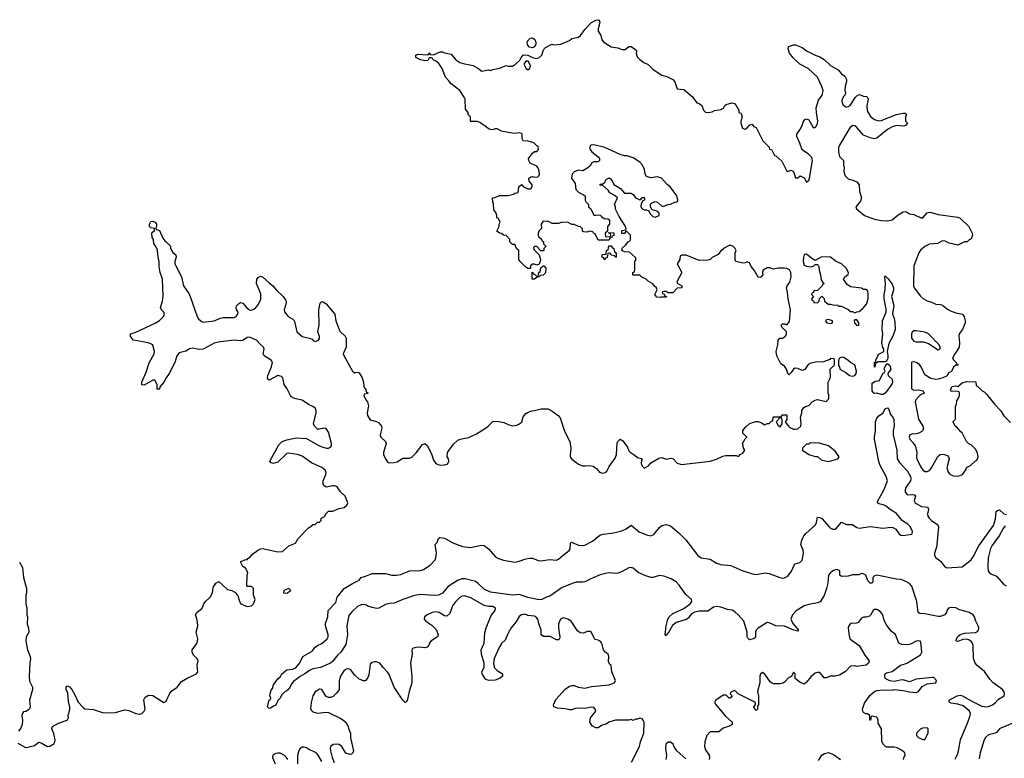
# Model space of a CAD drawing. Header units: inches. Extents: x 2293880 to 2522759, y 823965 to 1006879.
# Tile 312 of 325: x 2458016 to 2466993, y 900741 to 907475. Entities that reach past the tile are written whole.
import ezdxf

# ---------------------------------------------------------------- set-up
doc = ezdxf.new("R2010")
doc.units = ezdxf.units.IN
doc.header["$MEASUREMENT"] = 0
doc.layers.add('C4950', color=7, linetype='Continuous')
doc.layers.add('C4960', color=7, linetype='Continuous')

msp = doc.modelspace()

# ---------------------------------------------------------------- linework, layer by layer
at = {"layer": 'C4950', "color": 5, "elevation": 60}
for points in [[(2460000, 904549.5), (2459970, 904553), (2459825.5, 904534.5), (2459790, 904524.5), (2459690, 904472.3), (2459650, 904469.5), (2459590, 904480.7), (2459564.9, 904475.1), (2459530, 904453.2), (2459470, 904439), (2459448.1, 904411.9), (2459430.5, 904349.5), (2459378.8, 904250), (2459350.7, 904209.3), (2459330.6, 904169.4), (2459292, 904128), (2459290, 904108), (2459270, 904106), (2459268, 904150), (2459247.3, 904187.3), (2459230, 904188), (2459150, 904142), (2459130, 904146), (2459129, 904170), (2459170, 904262), (2459194.8, 904345.2), (2459241.2, 904430), (2459244, 904450), (2459229, 904509), (2459218, 904518), (2459186, 904530), (2459054.6, 904554.6), (2459038, 904570), (2459026, 904590), (2459026, 904610), (2459070, 904622), (2459258, 904710), (2459290, 904731.3), (2459328, 904770), (2459335.3, 904790), (2459328.7, 904810), (2459308, 904830), (2459299, 904850), (2459317.2, 904910), (2459324.7, 904955.3), (2459319, 905110), (2459296, 905170), (2459286.3, 905226.3), (2459286, 905270), (2459277.2, 905310), (2459272.7, 905372.7), (2459254, 905414), (2459238, 905430), (2459235.3, 905470), (2459224, 905490), (2459222, 905530), (2459230, 905542), (2459246, 905550), (2459246, 905570), (2459210, 905578), (2459198, 905590), (2459198, 905610), (2459210, 905634), (2459230, 905638), (2459251.3, 905630), (2459262, 905610), (2459262, 905590), (2459254, 905570), (2459262, 905562), (2459290, 905552), (2459322, 905482), (2459338, 905458), (2459352, 905450), (2459392, 905410), (2459392, 905390), (2459411.2, 905351.1), (2459438, 905330), (2459441, 905310), (2459431, 905270), (2459431.3, 905250), (2459438, 905230), (2459491.3, 905130), (2459510.8, 905050), (2459558, 904978), (2459570.5, 904950.5), (2459633, 904770), (2459647.5, 904747.5), (2459670, 904726), (2459690, 904718.4), (2459790, 904728.8), (2459845.6, 904754.4), (2459870, 904759.5), (2459970, 904759.3), (2459989.2, 904770), (2460000, 904783.5)], [(2460000, 904823.5), (2459993.6, 904833.6), (2459989.3, 904849.3), (2459993.6, 904866.4), (2460000, 904873.6)], [(2458014.9, 902530), (2458042, 902482), (2458050.6, 902390.6), (2458078, 902290), (2458078, 902250), (2458071.3, 902230), (2458071, 902150), (2458081, 902110), (2458081, 902050), (2458086, 902030), (2458083.5, 901963.5), (2458096, 901930), (2458098, 901890), (2458076, 901850), (2458071, 901810), (2458087.7, 901730), (2458112.7, 901670), (2458114.9, 901650), (2458107.3, 901607.3), (2458100.7, 901490), (2458105.2, 901445.2), (2458131, 901390), (2458131, 901370), (2458104.9, 901270), (2458110.6, 901210), (2458106.4, 901193.6), (2458097.3, 901182.7), (2458070.6, 901169.4), (2458050, 901165.2), (2458040.5, 901150), (2458036.4, 901130), (2458041.1, 901090), (2458037, 901050), (2458024.6, 901015.4), (2458003.8, 900990)], [(2457999, 900879), (2458070, 900840.5), (2458090, 900841.3), (2458150, 900857.6), (2458190, 900887.7), (2458210, 900883.8), (2458270, 900848.8), (2458290, 900850.4), (2458326.5, 900873.5), (2458335.6, 900890), (2458338.7, 900910), (2458327.3, 900967.3), (2458309.5, 901010), (2458316, 901030), (2458370, 901063), (2458448, 901090), (2458462, 901110), (2458458, 901130), (2458473.3, 901186.7), (2458473.1, 901206.9), (2458460.4, 901260.4), (2458453.7, 901333.7), (2458440.5, 901370), (2458438.4, 901390), (2458450, 901403), (2458470, 901392), (2458490, 901368), (2458519, 901319), (2458550, 901252.7), (2458590, 901206), (2458610, 901193.4), (2458690, 901185.5), (2458770, 901158.7), (2458850, 901155.3), (2458890, 901159.5), (2458970, 901183.8), (2459010, 901177.1), (2459076, 901150), (2459110, 901144.4), (2459130, 901148.9), (2459151.3, 901170), (2459158.7, 901190), (2459146.8, 901273.2), (2459160.7, 901299.3), (2459190, 901315.5), (2459230, 901313.4), (2459330, 901250.7), (2459350, 901260.7), (2459383.8, 901336.2), (2459403.9, 901356.1), (2459452, 901390), (2459490, 901442), (2459550, 901475.5), (2459629, 901510), (2459641.2, 901530), (2459634.5, 901590), (2459642.7, 901630), (2459634, 901650), (2459600.2, 901680.2), (2459588.7, 901710), (2459589.2, 901730), (2459631.5, 901788.5), (2459638, 901810), (2459639.5, 901830), (2459625.2, 901890), (2459639, 901950), (2459636.5, 901983.5), (2459632.1, 902012.1), (2459619, 902050), (2459629.5, 902070.5), (2459678, 902110), (2459694, 902150), (2459710, 902171.3), (2459753.2, 902210), (2459773.2, 902250), (2459781.2, 902298.8), (2459803.1, 902336.9), (2459830, 902352), (2459910, 902281), (2459951.2, 902271.1), (2459976.9, 902256.9), (2460000, 902231.4)]]:
    msp.add_lwpolyline(points, dxfattribs=at)
at = {"layer": 'C4960', "color": 5}
for points, elevation in [([(2460000, 904873.6), (2460010, 904884.7), (2460030, 904898), (2460050, 904892), (2460084.7, 904850), (2460110, 904831), (2460130, 904827.3), (2460150, 904834.8), (2460170, 904851), (2460190, 904876), (2460213.8, 904926.2), (2460215.1, 904975.1), (2460174, 905070), (2460179, 905110), (2460190, 905124.7), (2460210, 905136), (2460230.6, 905130.6), (2460290, 905074.8), (2460324.7, 905050), (2460356, 905010), (2460418, 904950), (2460439.8, 904919.8), (2460444.7, 904910), (2460444.7, 904890), (2460426, 904830), (2460431.2, 904811.1), (2460464.7, 904770), (2460505.5, 904745.5), (2460515.2, 904735.2), (2460522, 904722), (2460543, 904630), (2460590, 904585.5), (2460668.3, 904568.3), (2460682.8, 904562.8), (2460691.3, 904550), (2460710, 904540.7), (2460737.2, 904550), (2460750, 904566), (2460750, 904586), (2460735.1, 904630), (2460746.3, 904690), (2460744, 904830), (2460755.3, 904890), (2460770, 904904.7), (2460790, 904901), (2460810, 904884.7), (2460890, 904791.3), (2460898, 904730), (2460936, 904636), (2460982, 904590), (2460992, 904570), (2460992, 904490), (2460964.7, 904430), (2460970, 904414), (2461051.6, 904271.6), (2461070, 904254), (2461090, 904262), (2461110, 904254), (2461138, 904210), (2461151.3, 904170), (2461152.7, 904132.7), (2461158, 904118), (2461170, 904114), (2461178, 904078), (2461190, 904074), (2461190, 904066), (2461158, 904062), (2461154, 904050), (2461171.3, 904010), (2461186.8, 903990), (2461195.3, 903955.3), (2461184, 903890), (2461185.8, 903865.8), (2461210, 903826), (2461270, 903811), (2461290, 903801), (2461316, 903770), (2461318.8, 903750), (2461303, 903690), (2461308, 903670), (2461350.4, 903630.4), (2461357.1, 903610), (2461333.6, 903530), (2461334.4, 903510), (2461351.5, 903470), (2461370, 903443.1), (2461379.3, 903439.3), (2461390, 903435.3), (2461430, 903437), (2461456, 903444), (2461510, 903476.3), (2461570, 903476), (2461590, 903486.8), (2461630, 903527.3), (2461690, 903602), (2461710, 903612), (2461730, 903592), (2461770, 903518), (2461790, 903458), (2461811.3, 903430), (2461830, 903418.8), (2461854.4, 903414.4), (2461890, 903417.3), (2461910, 903424), (2461919, 903430), (2461929, 903450), (2461925.2, 903470), (2461913.2, 903490), (2461916, 903530), (2461970, 903604.7), (2462010, 903641), (2462030.9, 903650.9), (2462110, 903664.9), (2462180.2, 903699.8), (2462262, 903750), (2462288.7, 903770), (2462330, 903811.3), (2462370, 903814.8), (2462430, 903802.8), (2462470, 903784), (2462510, 903773.4), (2462550, 903777.3), (2462574, 903790), (2462594, 903810), (2462606.8, 903853.2), (2462630, 903884.7), (2462644.7, 903895.3), (2462686, 903910), (2462710, 903911), (2462770, 903926), (2462830, 903926), (2462842, 903922), (2462870, 903906.8), (2462925.5, 903865.5), (2462944.5, 903844.5), (2462984.5, 903724.5), (2463030.5, 903630), (2463040.7, 903570), (2463034.4, 903505.6), (2463036.3, 903490), (2463049, 903469), (2463110, 903423.8), (2463148.7, 903408.7), (2463173.6, 903406.4), (2463210, 903410.6), (2463244, 903404), (2463278.8, 903378.8), (2463302, 903350), (2463330, 903340.7), (2463354.2, 903345.8), (2463370, 903358), (2463390, 903402), (2463444, 903476), (2463457.2, 903510), (2463464.7, 903615.3), (2463469.1, 903630.9), (2463490, 903651.3), (2463515.2, 903635.2), (2463556.7, 903576.7), (2463570, 903544.7), (2463584.7, 903530), (2463625.4, 903505.4), (2463650, 903484.7), (2463692, 903470), (2463684.7, 903455.3), (2463682.8, 903430), (2463690, 903404.7), (2463710, 903387.3), (2463750, 903406.8), (2463768.8, 903431.1), (2463792.7, 903447.3), (2463843.6, 903476.4), (2463870, 903483), (2463910, 903467.3), (2463950, 903478.8), (2463970, 903474.8), (2464010, 903431), (2464050, 903418.8), (2464310, 903450.7), (2464370, 903467.3), (2464425.6, 903494.4), (2464450, 903501), (2464550, 903502), (2464570, 903494), (2464586, 903510), (2464610, 903522), (2464628.7, 903550), (2464614, 903570), (2464613.2, 903590), (2464605.2, 903610), (2464630, 903654), (2464646, 903670), (2464610, 903706), (2464608.7, 903730), (2464636.4, 903763.6), (2464668.4, 903791.6), (2464696.4, 903803.6), (2464730, 903812), (2464750, 903812), (2464781, 903801), (2464810, 903782), (2464830, 903792), (2464850, 903792), (2464870, 903814), (2464882, 903818), (2464886, 903850), (2464890, 903854), (2464950, 903854), (2464962, 903858), (2464970, 903872), (2465007.3, 903872.7), (2465011.3, 903870), (2465011.3, 903830), (2464994, 903810), (2465024.7, 903770), (2465038, 903758), (2465070, 903742.8), (2465090, 903741), (2465110, 903746), (2465139, 903770), (2465142, 903790), (2465135.3, 903850), (2465148.7, 903890), (2465148.8, 903911.1), (2465163.1, 903936.9), (2465174.6, 903945.4), (2465210, 903958), (2465242, 903990), (2465270, 904006), (2465290, 904011.3), (2465370, 903994), (2465390, 904014), (2465394.6, 904025.4), (2465393.6, 904053.6), (2465388, 904070), (2465388.7, 904170), (2465407.3, 904212.7), (2465406, 904290), (2465430, 904314), (2465442, 904318), (2465446, 904330), (2465446, 904370), (2465442, 904382), (2465410, 904386), (2465402, 904378), (2465343.6, 904356.4), (2465273.2, 904353.2), (2465230, 904344), (2465206, 904330), (2465174.8, 904285.2), (2465150, 904275.3), (2465110, 904294), (2465082.8, 904297.2), (2465070, 904288), (2465050, 904258), (2465030, 904238), (2465024, 904244), (2465008.7, 904290), (2464990, 904315.3), (2464956.4, 904336.4), (2464919, 904410), (2464914, 904450), (2464929.2, 904510), (2464930, 904554), (2464947.3, 904572.7), (2464970, 904572), (2464998, 904590), (2465008, 904610), (2465006, 904630), (2464967.3, 904667.3), (2464958, 904690), (2464970, 904702), (2464990, 904702), (2465010, 904694), (2465035.3, 904724.7), (2465044, 904830), (2465022.7, 904930), (2465018, 904990), (2465009, 905030), (2465013.2, 905050), (2465038, 905082), (2465050.9, 905129.1), (2465046.6, 905170), (2465033.8, 905193.8), (2465010, 905206.6), (2464990, 905211.1), (2464930, 905211.1), (2464890, 905200.9), (2464852.2, 905212.2), (2464830, 905212.4), (2464795.5, 905190), (2464787.7, 905170), (2464790.8, 905150), (2464776, 905130), (2464770, 905124), (2464750, 905128), (2464713.2, 905190), (2464684.7, 905224.7), (2464670, 905258), (2464650, 905268), (2464630, 905258), (2464610, 905255.3), (2464546, 905270), (2464538, 905290), (2464538, 905350), (2464548, 905370), (2464538, 905390), (2464518, 905410), (2464490, 905418), (2464434, 905390), (2464424.7, 905375.3), (2464410, 905368), (2464385.4, 905334.6), (2464330, 905308), (2464310.7, 905289.3), (2464290, 905284), (2464210, 905278), (2464092.7, 905327.3), (2464052.7, 905327.3), (2464038, 905322), (2464034, 905290), (2464012, 905250), (2464052, 905170), (2464011.3, 905090), (2464012, 905072), (2464054, 905050), (2464054, 905030), (2464010, 905028), (2463970, 904986), (2463930, 904986), (2463910, 904998), (2463890, 904998), (2463874, 904990), (2463878, 904978), (2463892.7, 904972.7), (2463898, 904958), (2463912.7, 904952.7), (2463910, 904946), (2463866, 904946), (2463858, 904942), (2463824.7, 904944.7), (2463808, 904970), (2463827.3, 905012.7), (2463822, 905030), (2463805.2, 905045.2), (2463790, 905068), (2463746, 905090), (2463728.4, 905108.4), (2463688.4, 905128.4), (2463670, 905146), (2463607.3, 905147.3), (2463606, 905170), (2463622, 905178), (2463626, 905190), (2463626, 905270), (2463638, 905290), (2463630, 905306), (2463576.4, 905356.4), (2463530, 905358), (2463506, 905370), (2463508.8, 905391.1), (2463540.4, 905419.6), (2463567.3, 905452.7), (2463582, 905458), (2463586, 905470), (2463586, 905510), (2463550, 905546), (2463538, 905542), (2463530, 905526), (2463510, 905526), (2463506, 905530), (2463506, 905550), (2463510, 905554), (2463542, 905558), (2463546, 905570), (2463536.4, 905596.4), (2463481.2, 905681.2), (2463448.8, 905748.9), (2463448, 905770), (2463438, 905790), (2463466, 905850), (2463446, 905870), (2463396.4, 905896.4), (2463380.4, 905920.4), (2463330, 905966), (2463310, 905966), (2463306, 905970), (2463310, 905974), (2463330, 905974), (2463350, 905994), (2463363.1, 906016.9), (2463390, 906034), (2463403.6, 906023.6), (2463419.8, 905999.8), (2463431.6, 905971.6), (2463495.3, 905935.3), (2463530, 905894), (2463590, 905892), (2463610, 905882), (2463631.6, 905851.6), (2463670, 905834), (2463682, 905838), (2463690, 905854), (2463710, 905854), (2463714, 905850), (2463714, 905830), (2463698, 905822), (2463683.6, 905796.4), (2463678, 905770), (2463682, 905762), (2463690, 905752), (2463710, 905742), (2463730, 905742), (2463752.7, 905732.7), (2463765.4, 905705.4), (2463790, 905682), (2463810, 905674), (2463846, 905690), (2463846, 905710), (2463826, 905730), (2463782, 905742), (2463768, 905768), (2463768, 905790), (2463776.4, 905803.6), (2463810, 905818), (2463830.9, 905810.9), (2463870, 905774), (2463890, 905774), (2463928.8, 905791.1), (2463950, 905792), (2463990, 905812), (2464010, 905814), (2464018, 905830), (2464008.7, 905870), (2463950, 905949), (2463916.6, 905976.6), (2463868.7, 906030), (2463830, 906040.9), (2463770, 906034.5), (2463741.2, 906041.2), (2463729.4, 906049.4), (2463718, 906070), (2463712.3, 906110), (2463696, 906150), (2463670, 906177.2), (2463610, 906214), (2463554.6, 906234.6), (2463530, 906234), (2463490, 906245.2), (2463350, 906309), (2463250, 906335.3), (2463224.7, 906330), (2463211.3, 906310), (2463216, 906290), (2463231.3, 906270), (2463290, 906224.7), (2463301, 906210), (2463302, 906190), (2463290, 906178), (2463250, 906178), (2463234, 906170), (2463216.9, 906143.1), (2463196.9, 906123.1), (2463150, 906098), (2463110, 906102), (2463071.2, 906088.9), (2463052, 906070), (2463046, 906030), (2463082, 905982), (2463086.4, 905926.4), (2463110, 905902), (2463171.3, 905870), (2463172, 905830), (2463182, 905810), (2463202, 905790), (2463202, 905770), (2463222, 905750), (2463250, 905694), (2463270, 905692), (2463296.9, 905696.9), (2463310, 905692), (2463319.6, 905679.6), (2463343.6, 905663.6), (2463379.6, 905659.6), (2463394, 905650), (2463394, 905610), (2463374, 905590), (2463374, 905546), (2463354, 905530), (2463358, 905498), (2463370, 905494), (2463402, 905498), (2463406, 905510), (2463402, 905522), (2463387.3, 905527.3), (2463386, 905534), (2463432.7, 905532.7), (2463432.7, 905507.3), (2463418, 905502), (2463412.7, 905487.3), (2463398, 905482), (2463390, 905466), (2463290, 905466), (2463262, 905522), (2463247.3, 905527.3), (2463242, 905542), (2463210, 905546), (2463190, 905538), (2463160.4, 905540.4), (2463148.4, 905548.4), (2463147.3, 905567.3), (2463130, 905586), (2463110, 905588), (2463070, 905608), (2463050, 905608), (2463010, 905628), (2462952.7, 905627.3), (2462930, 905618), (2462870, 905618), (2462836.4, 905636.4), (2462790, 905638), (2462784.7, 905635.3), (2462772, 905610), (2462774, 905570), (2462750, 905546), (2462742, 905530), (2462742, 905510), (2462750, 905494), (2462772.7, 905472.7), (2462778, 905458), (2462792, 905452), (2462792.7, 905432.7), (2462811.6, 905411.6), (2462811.6, 905408.4), (2462794, 905390), (2462794, 905370), (2462790, 905368), (2462768, 905368), (2462730, 905406), (2462710, 905406), (2462702, 905398), (2462703.6, 905383.6), (2462710, 905374), (2462751.6, 905331.6), (2462764.7, 905290), (2462759.6, 905260.4), (2462752.7, 905247.3), (2462730, 905238), (2462710, 905246), (2462690, 905246), (2462674, 905230), (2462672.7, 905207.3), (2462650, 905206), (2462630, 905218), (2462578, 905270), (2462566, 905290), (2462566, 905370), (2462546, 905390), (2462530, 905426), (2462510, 905426), (2462486, 905450), (2462486, 905470), (2462450, 905506), (2462426, 905510), (2462410, 905526), (2462390, 905528), (2462367.3, 905547.3), (2462388, 905590), (2462388.4, 905611.6), (2462398, 905630), (2462382, 905662), (2462367.3, 905667.3), (2462366, 905690), (2462356.4, 905716.4), (2462340.4, 905740.4), (2462334.6, 905794.6), (2462328.4, 905811.6), (2462328, 905852), (2462350, 905854), (2462390, 905872), (2462470, 905871), (2462517.2, 905882.8), (2462530, 905892), (2462562, 905898), (2462568, 905950), (2462590, 905972), (2462610, 905952), (2462650, 905932), (2462670, 905932), (2462680.4, 905939.6), (2462688, 905950), (2462688, 905970), (2462662, 906002), (2462658, 906030), (2462676.4, 906043.6), (2462690, 906044.7), (2462710, 906038), (2462739, 906041), (2462748, 906050), (2462755.3, 906070), (2462748, 906110), (2462738, 906130), (2462730, 906138), (2462670, 906166), (2462658, 906190), (2462655.3, 906210), (2462690, 906258), (2462710, 906274), (2462730, 906274), (2462746, 906290), (2462742, 906322), (2462730, 906326), (2462706, 906350), (2462694.6, 906354.6), (2462650, 906368.7), (2462606, 906370), (2462598, 906390), (2462598, 906430), (2462590, 906438), (2462570, 906442), (2462530, 906437.2), (2462470, 906445.2), (2462410, 906459), (2462370, 906479), (2462350, 906479), (2462330, 906469.3), (2462310, 906472.7), (2462290, 906479), (2462270, 906499), (2462210, 906538), (2462190, 906546), (2462130, 906546), (2462126, 906550), (2462126, 906590), (2462106, 906610), (2462106, 906630), (2462080.4, 906660.4), (2462078, 906750), (2462068.7, 906770), (2462029.1, 906829.1), (2461949.3, 906889.3), (2461930, 906918), (2461898, 906950), (2461868.7, 907030), (2461836.5, 907076.5), (2461810, 907098), (2461786, 907110), (2461782, 907122), (2461770, 907126), (2461750, 907126), (2461736, 907104), (2461710, 907099), (2461670, 907109), (2461628.7, 907130), (2461628.4, 907151.6), (2461650, 907162), (2461730, 907154), (2461742, 907158), (2461750, 907174), (2461758, 907158), (2461790, 907154), (2461850, 907182), (2461870, 907182), (2461890, 907172), (2461950, 907162), (2461992, 907110), (2462030, 907084.7), (2462070, 907071), (2462090, 907070.8), (2462150, 907056), (2462193.7, 907033.7), (2462230, 907004.7), (2462290, 907018), (2462310, 907012), (2462330, 907022), (2462390, 907032), (2462450, 907058), (2462470, 907052), (2462510, 907052), (2462538, 907070), (2462574.6, 907105.4), (2462589.1, 907130.9), (2462610, 907154), (2462650, 907152), (2462691.2, 907131.1), (2462722, 907122), (2462750, 907126), (2462775.3, 907150), (2462788, 907190), (2462798, 907210), (2462810, 907222), (2462869.1, 907250.9), (2462886.8, 907246.8), (2462950, 907250.8), (2463030, 907286), (2463050, 907304.7), (2463110, 907316), (2463130, 907331), (2463170, 907385.5), (2463229.7, 907450.3), (2463270, 907470.7), (2463290, 907474.8), (2463298, 907470), (2463304, 907450), (2463290.8, 907390), (2463291, 907370), (2463316, 907330), (2463324.7, 907290), (2463342, 907270), (2463410, 907226), (2463470, 907217.3), (2463510, 907202.8), (2463536.5, 907203.5), (2463570, 907231.3), (2463590, 907231), (2463622, 907210), (2463642, 907190), (2463638, 907170), (2463641, 907150), (2463651, 907130), (2463670, 907111), (2463705.2, 907085.2), (2463747.1, 907067.1), (2463790, 907024.7), (2463845.5, 906985.5), (2463872, 906970), (2463916.8, 906956.8), (2463970, 906931), (2463988, 906908), (2464010, 906844.7), (2464070, 906838), (2464090, 906824.7), (2464150.4, 906770.4), (2464190, 906718), (2464210.9, 906710.9), (2464234, 906694), (2464251, 906650), (2464270, 906631), (2464292.5, 906627.5), (2464330, 906636), (2464352.5, 906647.5), (2464410, 906654.8), (2464432.9, 906667.1), (2464446.3, 906693.7), (2464457.2, 906702.8), (2464510, 906716), (2464532, 906710), (2464550, 906692), (2464574, 906650), (2464574, 906630), (2464590, 906622), (2464598, 906610), (2464604.7, 906590), (2464591.3, 906550), (2464591.3, 906530), (2464606.8, 906486.8), (2464630, 906478), (2464648, 906490), (2464670, 906514), (2464690, 906522), (2464710, 906502), (2464731.2, 906491.1), (2464791.2, 906371.1), (2464850, 906314), (2464854, 906294), (2464871.2, 906291.1), (2464898, 906238), (2464910, 906234), (2464963.6, 906183.6), (2465010, 906094), (2465030, 906094), (2465050, 906102), (2465070, 906092), (2465090, 906034), (2465110, 906032), (2465131.6, 906051.6), (2465170, 906032), (2465190, 905994), (2465210, 906012), (2465217.2, 906030), (2465245.2, 906190), (2465242.7, 906202.7), (2465238, 906218), (2465208, 906250), (2465149.4, 906289.4), (2465130, 906348), (2465102, 906410), (2465102, 906430), (2465129.2, 906470), (2465149.2, 906510), (2465158, 906542), (2465174, 906566), (2465190, 906571), (2465210, 906561), (2465250, 906491), (2465270, 906490.8), (2465278.7, 906501.3), (2465291.3, 906528.7), (2465293.3, 906550), (2465280.5, 906630), (2465279.5, 906670), (2465298, 906742), (2465332, 906788.1), (2465341.2, 906830), (2465330, 906865.2), (2465289.3, 906950), (2465204, 907030), (2465129.6, 907069.6), (2465067.5, 907127.5), (2465035.3, 907170), (2465022, 907210), (2465026, 907230), (2465070, 907244.7), (2465090, 907244.7), (2465150, 907222.8), (2465191, 907190), (2465270, 907150.4), (2465310, 907136.4), (2465350, 907112.7), (2465410, 907056.4), (2465478.4, 907018.4), (2465510, 906981), (2465538.8, 906958.8), (2465554.8, 906930), (2465554.8, 906910), (2465542.8, 906870), (2465538.8, 906830), (2465546, 906810), (2465541, 906790), (2465530, 906779), (2465515.5, 906750), (2465512.7, 906730), (2465522.4, 906702.4), (2465542.5, 906682.5), (2465550, 906678.8), (2465570, 906682), (2465584, 906690), (2465601.2, 906710), (2465633.6, 906766.4), (2465650, 906782), (2465670, 906792), (2465710, 906778), (2465736, 906776), (2465745.4, 906765.4), (2465751, 906750), (2465740.5, 906690), (2465743.4, 906643.4), (2465772.1, 906592.1), (2465810, 906564.4), (2465850, 906552.4), (2465870, 906554.9), (2466010.8, 906610.8), (2466070, 906622), (2466090, 906622), (2466096.9, 906616.9), (2466102, 906610), (2466094, 906590), (2466094, 906550), (2466112, 906530), (2466094, 906510), (2466076, 906504), (2466010, 906509.2), (2465970, 906498), (2465927.3, 906472.7), (2465830, 906394), (2465810.9, 906389.1), (2465770, 906397), (2465710, 906423.6), (2465650, 906492.8), (2465630, 906506.6), (2465610, 906509.6), (2465584.9, 906490), (2465490, 906332.3), (2465481.1, 906310), (2465480.3, 906270), (2465490, 906226.8), (2465526, 906190), (2465527.7, 906150), (2465534.8, 906130), (2465530.6, 906090), (2465542, 906050), (2465570, 906022.8), (2465613.2, 906013.2), (2465650, 905997.3), (2465670.7, 905970), (2465674, 905910), (2465690.7, 905850), (2465681.1, 905818.9), (2465641, 905770), (2465646.8, 905750), (2465718.8, 905690), (2465810, 905656.4), (2465870, 905644.9), (2465930, 905641.3), (2465969.6, 905650.4), (2466024.8, 905695.2), (2466070, 905722.8), (2466090, 905726), (2466102, 905722), (2466130, 905704.7), (2466170, 905698.8), (2466231.9, 905668.1), (2466251.2, 905668.8), (2466290, 905713.4), (2466310, 905719.3), (2466330, 905716.4), (2466390, 905700.3), (2466570, 905676), (2466590, 905666.8), (2466670.4, 905590.4), (2466701, 905530), (2466704.7, 905510), (2466690, 905478), (2466671.6, 905468.4), (2466654, 905450), (2466630, 905449), (2466570, 905419), (2466490, 905439), (2466455.6, 905455.6), (2466430, 905457.6), (2466384.6, 905435.4), (2466310, 905429.6), (2466270, 905408.2), (2466230, 905375.1), (2466214.7, 905350), (2466169.3, 905230), (2466167, 905047), (2466171.7, 905030), (2466230, 904953), (2466257.3, 904930), (2466290, 904910.6), (2466330, 904900.7), (2466370, 904880.7), (2466410, 904878), (2466430, 904871.3), (2466475.9, 904835.9), (2466501.7, 904821.7), (2466550, 904802), (2466610.9, 904790.9), (2466626.4, 904766.4), (2466636, 904730), (2466636, 904710), (2466610.8, 904650), (2466582.8, 904610), (2466578.8, 904590), (2466584.9, 904530), (2466581, 904490), (2466542, 904430), (2466522, 904390), (2466530, 904374), (2466554, 904350), (2466558, 904338), (2466574, 904330), (2466570, 904326), (2466550, 904326), (2466531.6, 904308.4), (2466511.2, 904268.9), (2466486, 904254), (2466471.2, 904228.9), (2466434, 904210), (2466390, 904197.2), (2466370, 904194), (2466323.2, 904203.2), (2466270, 904238), (2466234.5, 904310), (2466219.5, 904330), (2466190, 904351.1), (2466165.1, 904354.9), (2466150, 904354), (2466147.2, 904350), (2466147.9, 904110), (2466170, 904097.3), (2466210, 904099.5), (2466254, 904090), (2466262, 904070), (2466230, 904054), (2466210, 904036.9), (2466185.3, 904010), (2466179.5, 903990), (2466210, 903832), (2466251.3, 903770), (2466256, 903750), (2466251.3, 903730), (2466240.7, 903719.3), (2466214.9, 903705.1), (2466190, 903698), (2466150, 903696.2), (2466131.3, 903690), (2466125.3, 903670), (2466130.8, 903650), (2466159.9, 903619.9), (2466182.8, 903582.8), (2466196.3, 903530), (2466192.4, 903490), (2466195.3, 903470), (2466230, 903401.3), (2466250, 903372.4), (2466270, 903357.1), (2466290, 903355.5), (2466310, 903364.9), (2466329.5, 903390), (2466387, 903493), (2466410, 903510.8), (2466430, 903514), (2466449.2, 903510.8), (2466478.5, 903498.5), (2466486, 903490), (2466490.9, 903470.9), (2466470.6, 903390), (2466480.7, 903350), (2466501, 903330), (2466530, 903316.3), (2466550, 903313.4), (2466583.2, 903316.8), (2466612.1, 903327.9), (2466642, 903370), (2466650, 903392), (2466686, 903410), (2466730, 903454), (2466742, 903458), (2466754.6, 903485.4), (2466750, 903526), (2466730, 903558), (2466690, 903598), (2466668.8, 903608.9), (2466648.8, 903628.9), (2466608.4, 903708.4), (2466596.4, 903716.4), (2466560.4, 903760.4), (2466546, 903770), (2466528.4, 903808.4), (2466528.4, 903811.6), (2466547.3, 903832.7), (2466548, 903950), (2466558, 903970), (2466560.4, 903999.6), (2466576.4, 904023.6), (2466586, 904050), (2466586, 904070), (2466582, 904082), (2466570, 904086), (2466507.3, 904087.3), (2466506, 904110), (2466518, 904130), (2466550, 904138), (2466570, 904132), (2466610, 904164.7), (2466650, 904176), (2466732.7, 904172.7), (2466738, 904138), (2466750, 904134), (2466791.6, 904091.6), (2466810, 904082), (2466830, 904062), (2466904.7, 903970), (2466962, 903910), (2466990, 903862), (2467050, 903802)], 60), ([(2460000, 904783.5), (2460005.2, 904790), (2460008.7, 904810), (2460000, 904823.5)], 60), ([(2460000, 902231.4), (2460005.4, 902225.4), (2460021, 902170), (2460031, 902150), (2460090, 902124.4), (2460130, 902131.3), (2460148.7, 902150), (2460162, 902190), (2460148.7, 902230), (2460148, 902290), (2460130, 902308), (2460090, 902306), (2460086, 902310), (2460088.8, 902408.9), (2460094.6, 902434.6), (2460074.6, 902474.6), (2460049.1, 902489.1), (2460030, 902532), (2460070, 902552), (2460090, 902554), (2460096.4, 902563.6), (2460120.2, 902579.8), (2460138, 902602), (2460183.2, 902636.8), (2460210, 902650.8), (2460230, 902654.8), (2460370, 902622.8), (2460412.3, 902627.7), (2460470, 902678), (2460530, 902702), (2460553.6, 902746.4), (2460650, 902842), (2460680.4, 902859.6), (2460690, 902872), (2460710, 902874), (2460730, 902894), (2460750, 902894), (2460766, 902910), (2460766, 902930), (2460794.6, 902945.4), (2460810, 902974), (2460830, 902994), (2460870, 902994), (2460930, 903018), (2460972.9, 903027.1), (2460998, 903050), (2461008, 903070), (2460984, 903130), (2460942, 903170), (2460910, 903215.3), (2460890, 903225.2), (2460870, 903226), (2460810, 903214), (2460789.4, 903229.4), (2460783.7, 903243.7), (2460782.7, 903270), (2460806, 903330), (2460809.4, 903350), (2460797, 903370), (2460770, 903391.3), (2460675.1, 903435.1), (2460590, 903496.2), (2460550, 903509.5), (2460470, 903522), (2460450, 903521.2), (2460370, 903441.2), (2460329.4, 903429.4), (2460310, 903435.3), (2460295.3, 903450), (2460379.5, 903600.5), (2460409.6, 903630.4), (2460450, 903644.9), (2460537, 903663), (2460630, 903657.1), (2460730, 903597.6), (2460770, 903581.1), (2460814, 903570), (2460831.1, 903568.9), (2460850, 903577.3), (2460858.4, 903590), (2460858, 903610), (2460830, 903714), (2460810, 903749.2), (2460790, 903752), (2460750, 903742.7), (2460730, 903742.7), (2460702.7, 903770), (2460696, 903790), (2460717.6, 903890), (2460719.6, 903910), (2460713.3, 903930), (2460690, 903949.6), (2460650, 903967.6), (2460590, 904006), (2460520.1, 904020.1), (2460495.3, 904035.3), (2460483.7, 904050), (2460456, 904110), (2460426, 904150), (2460416, 904210), (2460402.9, 904222.9), (2460370, 904232), (2460290, 904189.2), (2460279, 904199), (2460274, 904210), (2460278, 904230), (2460311.4, 904308.6), (2460319.6, 904350), (2460310, 904372), (2460246, 904410), (2460234.5, 904430), (2460243.7, 904470), (2460239.3, 904490), (2460210, 904513.2), (2460174.7, 904554.7), (2460110, 904580.5), (2460090, 904577.6), (2460050, 904551.6), (2460030, 904546), (2460000, 904549.5)], 60), ([(2466545.1, 900734.9), (2466565.2, 900774.8), (2466576.8, 900810), (2466592.7, 900910), (2466660.5, 901070), (2466682.6, 901130), (2466685, 901150), (2466674.6, 901170), (2466653.1, 901193.2), (2466618.1, 901218.1), (2466570, 901235.4), (2466510, 901243.9), (2466495.1, 901250), (2466489.4, 901270), (2466562.9, 901310), (2466590, 901316.2), (2466610.8, 901310.8), (2466690, 901263.8), (2466790, 901215.5), (2466830, 901210.1), (2466850, 901213.9), (2466884.5, 901230), (2466911.7, 901250), (2466939.3, 901280.7), (2466991.5, 901310), (2466995.3, 901330), (2466989.9, 901350), (2466975.9, 901370), (2466891.7, 901430), (2466862.4, 901462.4), (2466813.8, 901533.8), (2466746.4, 901586.4), (2466727.7, 901610), (2466711.7, 901651.7), (2466709.4, 901770), (2466702.2, 901790), (2466690, 901806.4), (2466670, 901822.4), (2466650, 901827.7), (2466615.3, 901824.7), (2466570, 901806.6), (2466554, 901810), (2466556.9, 901830), (2466566.2, 901850), (2466590, 901870.2), (2466630, 901883.5), (2466730, 901887.2), (2466750, 901898.6), (2466757.7, 901910), (2466760.8, 901930), (2466755, 901950), (2466733.3, 901990), (2466721.6, 902030), (2466708.2, 902050), (2466674.4, 902070), (2466578.6, 902098.6), (2466550, 902111.8), (2466510, 902117.5), (2466484.4, 902110), (2466470.2, 902090), (2466466.9, 902070), (2466452, 902050), (2466410, 902033.8), (2466390, 902032.9), (2466270, 902059.5), (2466222.2, 902062.2), (2466208.3, 902070), (2466194.4, 902170), (2466151.8, 902310), (2466130, 902334.7), (2466103.1, 902350), (2466052.1, 902372.1), (2466010, 902374.2), (2465830, 902410.9), (2465810, 902405), (2465795.6, 902390), (2465795.6, 902350), (2465790, 902338), (2465770, 902338.9), (2465750, 902358.4), (2465730, 902409.5), (2465710, 902424.4), (2465690, 902426), (2465667.2, 902412.8), (2465610, 902413.3), (2465570, 902403), (2465510, 902398.4), (2465495.1, 902410), (2465492.4, 902450), (2465470, 902462.9), (2465450, 902460.2), (2465429.7, 902450.3), (2465405, 902430), (2465390.1, 902410), (2465383.2, 902336.8), (2465371.6, 902288.4), (2465350, 902226.6), (2465313.7, 902166.3), (2465290, 902157.1), (2465210, 902142.9), (2465170, 902129.9), (2465094.9, 902085.1), (2465061.9, 902050), (2465047.9, 902010), (2465053.1, 901993.1), (2465067.4, 901967.4), (2465117.1, 901910), (2465110, 901900.9), (2465075.1, 901910), (2464990, 901946.4), (2464910, 901948.9), (2464850, 901976.5), (2464830, 901978.3), (2464750, 901928.8), (2464731.2, 901910), (2464724.1, 901890), (2464725.7, 901850), (2464720.9, 901839.1), (2464706, 901830), (2464670, 901822.4), (2464655.2, 901835.2), (2464650, 901849), (2464649.1, 901890), (2464617.8, 901990), (2464566.8, 902050), (2464537.9, 902077.9), (2464512.4, 902092.4), (2464470, 902098.8), (2464410, 902118.1), (2464370, 902124.7), (2464341.3, 902118.7), (2464290, 902083.9), (2464210, 902081.4), (2464170, 902074.1), (2464142.7, 902057.4), (2464110, 902019.7), (2464093, 902007), (2464001.5, 901978.5), (2463969.4, 901950.6), (2463930, 901880.9), (2463922.4, 901877.6), (2463910, 901859), (2463901.2, 901870), (2463909.1, 901950), (2463926.5, 902010), (2463936.8, 902030), (2463970, 902062), (2464070, 902108.1), (2464128.4, 902150), (2464143.1, 902170), (2464141, 902190), (2464090, 902233.8), (2464030, 902319.3), (2464002, 902350), (2463957.2, 902377.2), (2463890, 902400.8), (2463850, 902406.3), (2463790, 902389.8), (2463770, 902390.8), (2463725, 902405), (2463656.2, 902436.2), (2463610, 902476), (2463590, 902480.2), (2463570, 902477.4), (2463510, 902444.2), (2463470, 902428.1), (2463450, 902424.7), (2463390, 902431.1), (2463370, 902428.8), (2463307.4, 902412.5), (2463222.4, 902377.6), (2463170, 902349.7), (2463150, 902345.6), (2463090, 902346.7), (2463061.4, 902338.5), (2462961.4, 902298.5), (2462850, 902218.4), (2462818, 902210), (2462778, 902190), (2462753.5, 902186.5), (2462650, 902206), (2462570, 902233.7), (2462510, 902229.6), (2462310, 902254.5), (2462250, 902281.7), (2462196.1, 902336.1), (2462172.7, 902352.7), (2462076.9, 902376.9), (2462050, 902378.6), (2462013.8, 902366.2), (2461939.6, 902320.4), (2461917.6, 902302.4), (2461870, 902247.1), (2461834.8, 902230), (2461793.9, 902226.1), (2461670, 902233.5), (2461615.2, 902224.8), (2461510, 902189.7), (2461430, 902155.8), (2461387, 902153), (2461350, 902143.6), (2461290, 902109.7), (2461270, 902108.3), (2461230, 902116.2), (2461190, 902129.7), (2461178, 902138), (2461150, 902142.6), (2461130, 902139.7), (2461096.3, 902123.7), (2461042.9, 902077.1), (2461017.7, 902042.3), (2461012.5, 902027.5), (2460997.1, 901950), (2461003.2, 901870), (2460990, 901779), (2460943.1, 901710), (2460915.5, 901684.5), (2460870, 901627.3), (2460850, 901609.6), (2460758, 901570), (2460690, 901558), (2460657.2, 901542.8), (2460617.1, 901510), (2460572.6, 901487.4), (2460550, 901467.3), (2460514.4, 901445.6), (2460496.1, 901423.9), (2460470, 901372.7), (2460450, 901355.1), (2460432.7, 901347.3), (2460402.8, 901317.2), (2460390, 901288.7), (2460370.8, 901269.2), (2460350, 901226), (2460330, 901218), (2460310, 901202), (2460290, 901195.3), (2460275.3, 901210), (2460290, 901274), (2460302, 901278), (2460306, 901290), (2460298, 901310), (2460299, 901330), (2460310, 901362), (2460322, 901378), (2460329.3, 901410), (2460370, 901466), (2460392.5, 901487.5), (2460407.2, 901512.8), (2460450, 901547.3), (2460506.3, 901553.7), (2460532.5, 901567.5), (2460569.1, 901610.9), (2460597.2, 901670), (2460682.4, 901717.6), (2460710, 901753), (2460730, 901770.6), (2460771.8, 901788.2), (2460819.3, 901830), (2460829.2, 901850), (2460829.2, 901870), (2460802.7, 901950), (2460803.7, 901970), (2460825.2, 902030), (2460829.6, 902090), (2460898, 902162), (2460910, 902211), (2460975.3, 902290), (2461050, 902336.3), (2461110, 902364.7), (2461129.1, 902390.9), (2461170, 902400.7), (2461230, 902426), (2461350, 902426.9), (2461410, 902411), (2461450, 902411.6), (2461490, 902417.7), (2461570, 902451.8), (2461670, 902453.7), (2461698, 902462), (2461757.8, 902502.2), (2461803.5, 902550), (2461811.2, 902570), (2461816.2, 902610), (2461805.2, 902690), (2461822, 902710), (2461834.6, 902745.4), (2461846, 902754), (2461890, 902748), (2461966.1, 902706.1), (2462053.2, 902673.2), (2462130, 902662.2), (2462224.6, 902684.6), (2462250, 902680.9), (2462290.9, 902650.9), (2462356.1, 902576.1), (2462381.4, 902561.4), (2462428.1, 902548.1), (2462530, 902530.1), (2462570, 902538.6), (2462630, 902559.6), (2462670, 902566.4), (2462690, 902564.3), (2462744, 902544), (2462770, 902540.1), (2462845.8, 902554.2), (2462910, 902548.8), (2462930, 902555.5), (2462970, 902594.2), (2463025.8, 902634.2), (2463035.6, 902650), (2463038.9, 902701.1), (2463048.1, 902711.8), (2463110, 902683.9), (2463150, 902680.6), (2463170, 902684.1), (2463239.3, 902720.7), (2463305, 902775), (2463335.7, 902784.3), (2463430, 902798), (2463504.7, 902815.3), (2463546.8, 902833.2), (2463590, 902867.7), (2463665.6, 902805.6), (2463730, 902779.4), (2463770.6, 902769.4), (2463799.2, 902780.8), (2463850, 902846), (2463870, 902862.6), (2463910, 902872), (2463950, 902859.3), (2464030, 902792.7), (2464090, 902732), (2464197.5, 902590), (2464228.6, 902568.6), (2464310, 902555.9), (2464370, 902521), (2464407.1, 902507.1), (2464499.1, 902499.1), (2464610, 902451.1), (2464710, 902418.6), (2464730, 902417.4), (2464811.7, 902431.7), (2464850, 902425.8), (2464948.2, 902388.2), (2464970, 902383.8), (2464990, 902385.1), (2465018.2, 902401.8), (2465052.5, 902447.5), (2465077.1, 902502.9), (2465087.3, 902512.7), (2465130, 902527.4), (2465151.8, 902548.2), (2465163.6, 902610), (2465159.6, 902639.6), (2465137.4, 902690), (2465145.8, 902730), (2465166.6, 902770), (2465182.4, 902790), (2465272, 902870), (2465281.8, 902890), (2465290, 902938.8), (2465310, 902937.6), (2465330, 902926), (2465395.4, 902850), (2465410, 902838), (2465430, 902830.1), (2465450, 902831.7), (2465462, 902838), (2465510, 902894.4), (2465553.2, 902873.2), (2465610, 902873.3), (2465650, 902846.4), (2465670, 902838.9), (2465770, 902853.7), (2465890, 902838.9), (2465933.2, 902846.8), (2465970, 902847.7), (2466004.4, 902830), (2466033.2, 902790), (2466050, 902775.4), (2466070, 902771), (2466150, 902785), (2466154.6, 902790), (2466155, 902810), (2466134.7, 902854.7), (2466114.9, 902874.9), (2466065.8, 902905.8), (2466011.7, 902971.7), (2465951.6, 903010), (2465910, 903042.8), (2465890, 903052.2), (2465850, 903060.5), (2465838.7, 903070), (2465839.7, 903090), (2465894.3, 903185.7), (2465927.9, 903270), (2465917.4, 903310), (2465861.6, 903410), (2465850, 903446.6), (2465809.8, 903650), (2465808.9, 903670), (2465818.4, 903730), (2465820.4, 903810), (2465830, 903842.8), (2465850, 903862.8), (2465890, 903891), (2465907, 903930), (2465930, 903937.6), (2465937.6, 903930), (2465956.1, 903876), (2465977.4, 903850), (2465985.3, 903830), (2465989.1, 903770), (2465981, 903730), (2465979.8, 903690), (2466013.4, 903550), (2466017.9, 903470), (2466038.5, 903438.5), (2466110, 903359.2), (2466137.5, 903310), (2466140.7, 903290), (2466136.8, 903270), (2466095, 903210), (2466088, 903190), (2466089, 903169), (2466110, 903143.2), (2466166.4, 903146.4), (2466178.8, 903138.9), (2466183.8, 903130), (2466170.2, 903090), (2466180.8, 903070), (2466190, 903063.2), (2466238, 903038), (2466296.3, 903030), (2466303.2, 903010), (2466294, 902970), (2466297.4, 902950), (2466309.7, 902929.7), (2466330, 902910.1), (2466386.5, 902870), (2466392.3, 902850), (2466377.4, 902690), (2466374.2, 902665.8), (2466356.4, 902610), (2466356.3, 902590), (2466368.5, 902570), (2466394.3, 902554.3), (2466414.5, 902534.5), (2466450, 902486), (2466470, 902477.6), (2466610, 902488), (2466690, 902551.8), (2466710, 902578.9), (2466761.8, 902678.2), (2466894.9, 902865.1), (2466914.1, 902925.9), (2466918.8, 902990), (2466930, 903001.8), (2466950, 903005.5), (2466990, 902971.2), (2467010, 902965)], 40), ([(2467000.2, 902859.8), (2466983.3, 902836.7), (2466948.1, 902770), (2466880.8, 902679.2), (2466866.8, 902653.2), (2466845.8, 902570), (2466843.8, 902490), (2466847.5, 902450), (2466855.6, 902435.6), (2466870, 902424.2), (2466921.3, 902401.3), (2466990, 902326), (2467010, 902314.2)], 40), ([(2463594.8, 900705.2), (2463667, 900850), (2463675.1, 900890), (2463705.2, 900970), (2463708.7, 901070), (2463702, 901090), (2463690, 901102), (2463670, 901108), (2463650, 901098), (2463630, 901098), (2463610, 901086), (2463590, 901095.3), (2463568.4, 901088.4), (2463448.4, 901088.4), (2463388.1, 901071.9), (2463370, 901055.3), (2463319.8, 901040.2), (2463290, 901018), (2463270, 901018), (2463236.4, 901036.4), (2463214, 901070), (2463219, 901110), (2463269, 901170), (2463264, 901190), (2463250, 901204), (2463230, 901208.7), (2463170, 901196), (2463090, 901198), (2463050, 901184), (2463030, 901184), (2462990, 901192.3), (2462917.2, 901197.2), (2462886, 901210), (2462882, 901230), (2462903.2, 901276.8), (2462990, 901371), (2463030, 901398), (2463050, 901404.7), (2463070, 901404.7), (2463110.7, 901390.7), (2463170, 901382), (2463230, 901396.3), (2463386, 901410), (2463438, 901430), (2463448, 901450), (2463414, 901530), (2463407.3, 901587.3), (2463396.4, 901596.4), (2463383.1, 901623.1), (2463388.7, 901670), (2463382, 901690), (2463355.3, 901710), (2463339, 901730), (2463322.7, 901790), (2463310, 901809), (2463290, 901819.3), (2463263.2, 901823.2), (2463255.3, 901830), (2463230, 901888), (2463216.4, 901896.4), (2463190, 901898), (2463156.9, 901883.1), (2463124.7, 901884.7), (2463103.2, 901903.2), (2463045.2, 901990), (2463012.7, 902010), (2462970, 902023), (2462946.3, 902010), (2462930, 901968), (2462928.8, 901928.9), (2462940.7, 901850), (2462938, 901830), (2462930, 901822), (2462910, 901821.2), (2462851.2, 901851.2), (2462792.5, 901852.5), (2462780.7, 901860.7), (2462772, 901872), (2462769.4, 901910.6), (2462747.8, 901970), (2462739.1, 902010), (2462722.9, 902030), (2462710, 902036.1), (2462650, 902043), (2462630, 902051.1), (2462610, 902052.6), (2462590, 902048), (2462570, 902032.8), (2462538.6, 901981.4), (2462496.5, 901930), (2462470, 901882.7), (2462442, 901818), (2462410, 901786.6), (2462390, 901756), (2462341.6, 901650), (2462336.3, 901610), (2462340.7, 901570), (2462370, 901541), (2462418, 901510), (2462418, 901490), (2462391.3, 901470), (2462350, 901452.7), (2462290, 901449.3), (2462263.3, 901463.3), (2462233.2, 901510), (2462229.2, 901530), (2462249.4, 901570), (2462252.1, 901607.9), (2462226.6, 901690), (2462222.9, 901730), (2462250, 901791.3), (2462256.4, 901883.6), (2462267.8, 901930), (2462315.7, 902044.3), (2462349.6, 902090), (2462354, 902110), (2462330, 902124), (2462290, 902125.3), (2462250, 902132.9), (2462130, 902205.1), (2462070, 902221.3), (2462050, 902220.5), (2462030, 902207.8), (2461990, 902167.8), (2461963.2, 902130), (2461937.8, 902062.2), (2461910, 902038), (2461890, 902040.9), (2461841.2, 902070), (2461810, 902075.8), (2461776, 902070), (2461730, 902049), (2461706, 902030), (2461704.7, 902010), (2461718, 901990), (2461773.7, 901953.7), (2461814.4, 901914.4), (2461831.3, 901870), (2461824.7, 901850), (2461764.7, 901810), (2461751, 901790), (2461746.8, 901773.2), (2461730, 901755.3), (2461710, 901749), (2461664.5, 901755.5), (2461627.1, 901752.9), (2461598, 901742), (2461591.3, 901730), (2461594.8, 901690), (2461579.1, 901610), (2461590.8, 901490), (2461590.8, 901430), (2461567.3, 901350), (2461550, 901266), (2461534, 901250), (2461530, 901248.7), (2461508.7, 901270), (2461429, 901390), (2461382, 901510), (2461370, 901528), (2461328.8, 901568.9), (2461298, 901610), (2461270, 901622), (2461250, 901622), (2461230, 901615.3), (2461210, 901598), (2461198.5, 901501.5), (2461190, 901478), (2461170, 901448.7), (2461150, 901448.7), (2461110, 901464), (2461070, 901499), (2461032.7, 901550), (2461010, 901557.6), (2460994.2, 901554.2), (2460970, 901537.6), (2460940.4, 901490), (2460930, 901446), (2460927.3, 901370), (2460905.1, 901334.9), (2460873.8, 901306.2), (2460850, 901296), (2460830, 901296), (2460807, 901307), (2460769.3, 901369.3), (2460750, 901371.5), (2460710, 901346.6), (2460687.4, 901310), (2460674.4, 901250), (2460668.4, 901190), (2460675.9, 901175.9), (2460690, 901164), (2460730, 901154), (2460810, 901161.6), (2460830, 901159.3), (2460950, 901102), (2460990.8, 901070), (2461012, 901030), (2461012.7, 901012.7), (2461031.3, 900971.3), (2461031.2, 900928.9), (2461058, 900810), (2461052, 900790), (2461039.8, 900780.2), (2461030, 900775.3), (2460990, 900788.7), (2460953.2, 900850), (2460930, 900866), (2460910, 900869.3), (2460873.7, 900866.3), (2460850, 900848), (2460846, 900830), (2460848.4, 900810), (2460865.5, 900750), (2460884.5, 900704.5)], 60), ([(2466075.3, 900730), (2466078, 900750), (2466088, 900770), (2466086, 900790), (2466056.4, 900816.4), (2466016.4, 900836.4), (2465990, 900842), (2465923.1, 900843.1), (2465908.8, 900848.9), (2465888.8, 900868.9), (2465876.4, 900896.4), (2465873.2, 901010), (2465842, 901062), (2465842, 901090), (2465835.3, 901110), (2465830, 901115.3), (2465790, 901126), (2465778, 901122), (2465772, 901090), (2465766, 901090), (2465766, 901130), (2465747.3, 901147.3), (2465730, 901148), (2465710, 901158), (2465704, 901170), (2465699, 901190), (2465717.2, 901242.8), (2465766.6, 901313.4), (2465809.2, 901350.8), (2465830, 901358), (2465890, 901366.8), (2465970, 901362.8), (2465990, 901367.3), (2466070, 901360.5), (2466130, 901346.4), (2466190, 901341.6), (2466210, 901351), (2466243, 901397), (2466290, 901420.7), (2466368, 901430), (2466375.3, 901450), (2466350, 901478), (2466339, 901479), (2466190, 901462.7), (2466130, 901439), (2466070, 901456), (2466044.9, 901455.1), (2465990, 901442), (2465948.8, 901448.9), (2465906, 901470), (2465903.1, 901496.9), (2465908, 901510), (2465920.2, 901519.8), (2465970, 901531.3), (2466048, 901590), (2466090, 901601), (2466110, 901611), (2466230, 901684), (2466240.9, 901710), (2466236.5, 901776.5), (2466228.8, 901808.9), (2466213.2, 901813.2), (2466190, 901809.3), (2466138.3, 901781.7), (2466110, 901775.1), (2466060.1, 901780.1), (2466032.3, 901792.3), (2466001.2, 901870), (2465960.5, 901900.5), (2465919.5, 901959.5), (2465898.9, 901998.9), (2465890, 902038), (2465878.6, 902058.6), (2465860.2, 902080.2), (2465830, 902099), (2465810, 902099), (2465798, 902090), (2465773.7, 902046.3), (2465762.8, 902037.2), (2465730.9, 902029.1), (2465710, 902029), (2465690, 902019), (2465661, 901979), (2465647.1, 901972.9), (2465590, 901968.7), (2465576, 901950), (2465571, 901930), (2465576, 901876), (2465586, 901830), (2465670.5, 901770.5), (2465722.5, 901682.5), (2465762, 901630), (2465754, 901610), (2465734, 901590), (2465650, 901579), (2465630, 901584), (2465590, 901582), (2465546.4, 901533.6), (2465490, 901499), (2465450.7, 901489.3), (2465410, 901488.7), (2465370, 901475.3), (2465350, 901475.3), (2465310, 901522), (2465290, 901524), (2465270, 901517.2), (2465230, 901485.2), (2465190, 901435.3), (2465170, 901418), (2465130, 901435.3), (2465086, 901470), (2465086, 901510), (2465070, 901526), (2465052, 901488), (2465030, 901478), (2464990, 901435.3), (2464974.4, 901425.6), (2464950, 901419), (2464890, 901419), (2464870, 901428.7), (2464857.2, 901437.2), (2464810, 901508), (2464790, 901522), (2464770, 901508), (2464764, 901490), (2464764, 901430), (2464742, 901350), (2464750.8, 901309.2), (2464751.3, 901230), (2464742, 901218), (2464742, 901190), (2464730, 901178), (2464718, 901190), (2464709, 901210), (2464726, 901230), (2464726, 901250), (2464568, 901330), (2464550, 901348), (2464530, 901358), (2464498, 901342), (2464494, 901330), (2464511.3, 901310), (2464494, 901290), (2464486, 901290), (2464456.4, 901316.4), (2464430, 901318), (2464362, 901270), (2464351.3, 901250), (2464356.9, 901236.9), (2464450, 901126), (2464512, 901070), (2464512, 901050), (2464485.4, 901034.6), (2464430, 901015.3), (2464390, 900982), (2464310, 900982), (2464281, 900950), (2464262.8, 900890), (2464258.8, 900850), (2464270, 900818), (2464302.8, 900770), (2464304.9, 900750), (2464302, 900730)], 60), ([(2467070, 901061.7), (2466962.5, 901017.5), (2466949.2, 901010), (2466923.6, 900976.4), (2466910.9, 900969.1), (2466850, 900954.1), (2466821.2, 900930), (2466810.9, 900910), (2466774.8, 900790), (2466764.5, 900735.5)], 40), ([(2460772.1, 900712.1), (2460737, 900770), (2460718, 900790), (2460690, 900806.6), (2460658, 900818), (2460630, 900837.2), (2460610, 900844), (2460590, 900842), (2460570, 900828.7), (2460558.8, 900801.2), (2460550, 900766), (2460548, 900690)], 60), ([(2464090, 900737.2), (2464008.7, 900810), (2463984.7, 900844.7), (2463975.3, 900870), (2463950, 900889), (2463930, 900889), (2463908.2, 900870), (2463904.9, 900830), (2463914.4, 900765.6), (2463907.3, 900730)], 60), ([(2460459.6, 900730), (2460449.6, 900750), (2460430, 900767.6), (2460390, 900787.6), (2460370, 900789.6), (2460350, 900786), (2460324.2, 900770), (2460319.6, 900750), (2460345.6, 900690)], 60), ([(2465298, 900722), (2465329.4, 900770.6), (2465353.6, 900786.4), (2465390, 900794.8), (2465436.1, 900776.1), (2465501, 900730)], 60)]:
    msp.add_lwpolyline(points, dxfattribs=dict(at, elevation=elevation))
for points, elevation in [([(2462690, 907219), (2462665.2, 907225.2), (2462645.2, 907245.2), (2462642.7, 907270), (2462654, 907290), (2462670, 907306), (2462690, 907310.8), (2462714, 907294), (2462721, 907270), (2462721, 907250), (2462710, 907228)], 60), ([(2462650, 907098), (2462630, 907098), (2462611.3, 907070), (2462630, 907032), (2462650, 907018), (2462668, 907030), (2462673.6, 907053.6), (2462654, 907094)], 60), ([(2463448, 905308), (2463442, 905322), (2463407.3, 905327.3), (2463402, 905342), (2463390, 905346), (2463378, 905342), (2463372.7, 905307.3), (2463358, 905302), (2463350, 905286), (2463342, 905302), (2463326, 905310), (2463326, 905330), (2463330, 905334), (2463362, 905338), (2463366, 905370), (2463382, 905378), (2463387.3, 905412.7), (2463410, 905414), (2463418, 905398), (2463434, 905390), (2463438, 905358), (2463454, 905350), (2463454, 905310)], 60), ([(2465190, 905336.8), (2465170, 905332.8), (2465163.2, 905310), (2465160.3, 905270), (2465170, 905237.3), (2465190, 905227.3), (2465230, 905221), (2465253.6, 905226.4), (2465270, 905242), (2465290, 905242), (2465296.9, 905236.9), (2465303.6, 905223.6), (2465304.7, 905190), (2465318, 905150), (2465323.6, 905103.6), (2465338, 905078), (2465352, 905070), (2465338, 905062), (2465332.7, 905047.3), (2465290, 905006), (2465258, 905002), (2465252.7, 904987.3), (2465238, 904982), (2465234, 904970), (2465254, 904950), (2465234, 904930), (2465238, 904918), (2465252.7, 904912.7), (2465258, 904898), (2465290, 904894), (2465306, 904910), (2465307.3, 904932.7), (2465330, 904954), (2465350, 904934), (2465354, 904910), (2465374, 904890), (2465390, 904882), (2465410, 904882), (2465430, 904874), (2465471.6, 904871.6), (2465482, 904862), (2465510, 904862), (2465570, 904834), (2465590, 904814), (2465610, 904814), (2465630, 904802), (2465648.4, 904811.6), (2465670, 904814), (2465700.4, 904839.6), (2465737.5, 904882.5), (2465750.9, 904929.1), (2465753.1, 904973.1), (2465750, 904998), (2465744.7, 905004.7), (2465730, 905015.3), (2465710, 905015.3), (2465690, 905028.7), (2465590, 905039), (2465560.9, 905060.9), (2465528, 905110), (2465538, 905130), (2465569.3, 905150.7), (2465571.8, 905170), (2465551.2, 905210), (2465510, 905247.6), (2465459, 905270), (2465410, 905308.7), (2465330, 905312), (2465270, 905279), (2465237.8, 905297.8)], 60), ([(2462710, 905108), (2462688, 905110), (2462687.3, 905172.7), (2462694, 905170), (2462698, 905158), (2462710, 905154), (2462730, 905134), (2462742, 905138), (2462748.4, 905171.6), (2462762, 905178), (2462767.3, 905212.7), (2462788, 905232), (2462794, 905230), (2462814, 905210), (2462810, 905166), (2462790, 905146), (2462758, 905142), (2462754, 905130), (2462732.7, 905127.3)], 60), ([(2465905.4, 904354.6), (2465843.6, 904356.4), (2465818, 904342), (2465814, 904310), (2465810, 904306), (2465809.2, 904350), (2465822, 904358), (2465822, 904370), (2465839, 904410), (2465850, 904424.7), (2465895.3, 904450), (2465895.3, 904470), (2465886.3, 904486.3), (2465876, 904530), (2465886.6, 904610), (2465879.6, 904650), (2465884, 904730), (2465916.2, 904810), (2465915.9, 904835.9), (2465898, 904930), (2465898, 904970), (2465906.7, 905013.3), (2465909.7, 905070), (2465905.6, 905125.6), (2465902, 905130), (2465903.1, 905136.9), (2465910, 905138), (2465933.7, 905113.7), (2465970, 905062.8), (2465983.8, 905030), (2465982.4, 905010), (2465964.9, 904950), (2465987.3, 904870), (2465974.4, 904794.4), (2465990.7, 904750), (2465996.4, 904716.4), (2465997, 904650), (2465978, 904590), (2465946.4, 904533.6), (2465938, 904510), (2465924.7, 904450), (2465932.5, 904412.5), (2465930.4, 904389.6), (2465918, 904362)], 40), ([(2465390, 904742), (2465364.7, 904735.3), (2465362, 904730), (2465374, 904710), (2465410, 904706), (2465426, 904710), (2465426, 904730)], 60), ([(2465650, 904738), (2465630, 904738), (2465624.7, 904730), (2465627.3, 904710), (2465650, 904687.7), (2465666, 904690), (2465668, 904710)], 60), ([(2466170, 904638), (2466153.5, 904626.5), (2466146.3, 904610), (2466147.9, 904570), (2466170, 904544), (2466190, 904537.4), (2466256.7, 904536.7), (2466303.7, 904523.7), (2466390, 904464.7), (2466407.3, 904472.7), (2466408, 904490), (2466399, 904510), (2466302.7, 904610), (2466270, 904625.1), (2466190, 904637.7)], 60), ([(2465510, 904398), (2465491.6, 904388.4), (2465482, 904370), (2465482, 904322), (2465492, 904310), (2465494, 904290), (2465550, 904258), (2465582, 904230), (2465610, 904224), (2465630, 904231.3), (2465641.2, 904250), (2465645.2, 904270), (2465630, 904328), (2465590, 904348.7), (2465570, 904368.7), (2465530, 904395.3)], 60), ([(2465870, 904058), (2465830, 904069.2), (2465810, 904066), (2465804, 904070), (2465789.7, 904090), (2465788.1, 904151.8), (2465790, 904162), (2465820.4, 904179.6), (2465854.6, 904185.4), (2465890, 904254), (2465902, 904258), (2465906, 904270), (2465898, 904290), (2465900.4, 904299.6), (2465923.1, 904336.9), (2465930, 904338), (2465950, 904322), (2465958.8, 904290), (2465931.3, 904250), (2465936, 904230), (2465970, 904198), (2465973.4, 904170), (2465970, 904158), (2465938, 904110), (2465906.8, 904070), (2465890, 904058)], 40), ([(2464950, 903846), (2464938, 903842), (2464934, 903830), (2464914, 903810), (2464930, 903774), (2464950, 903762), (2464968, 903790), (2464967.3, 903827.3), (2464962, 903842)], 60), ([(2465222, 903618), (2465210, 903606), (2465190, 903606), (2465154, 903570), (2465154, 903550), (2465211.2, 903511.1), (2465270, 903492), (2465290, 903492), (2465323.5, 903463.5), (2465390, 903447.7), (2465475.3, 903470), (2465488.7, 903490), (2465450, 903542), (2465390, 903588.7), (2465296.5, 903616.5), (2465270, 903614)], 60), ([(2460470, 902289.3), (2460425.5, 902270), (2460421, 902250), (2460450, 902248), (2460486.6, 902270)], 60), ([(2466290, 901018), (2466250, 901017.2), (2466232, 901010), (2466194, 900970), (2466194, 900950), (2466211.6, 900931.6), (2466250, 900914), (2466270, 900914), (2466298, 900970), (2466298, 901010)], 60)]:
    msp.add_lwpolyline(points, close=True, dxfattribs=dict(at, elevation=elevation))

doc.saveas('drawing.dxf')
